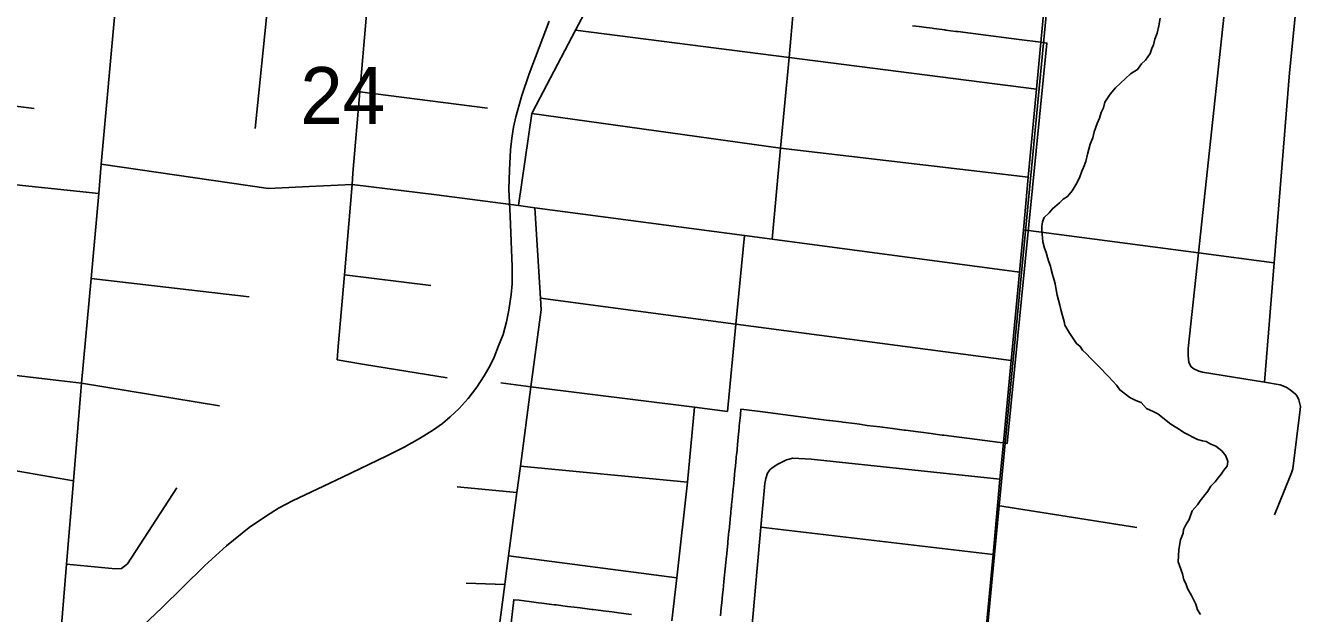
# Model space of a CAD drawing. Extents: x 0 to 34, y 0 to 22.
# Drawn here: x 3.0372 to 3.5106, y 19.5681 to 19.784 of the extents above; entities that cross this region are included whole.
import ezdxf

# ---------------------------------------------------------------- set-up
doc = ezdxf.new("R2010")
doc.units = 0
for name, color, linetype in [('GM_X_City_Street', 7, 'Continuous'), ('GM_X_Corporation', 7, 'Continuous'), ('GM_X_County_Road', 7, 'Continuous'), ('GM_X_Minor_River', 7, 'Continuous'), ('GM_X_Rail_Line', 7, 'Continuous'), ('GM_X_Section', 7, 'Continuous'), ('GM_X_Section_Text', 7, 'Continuous')]:
    doc.layers.add(name, color=color, linetype=linetype)

msp = doc.modelspace()

# ---------------------------------------------------------------- linework, layer by layer
at = {"layer": 'GM_X_City_Street'}
for p, q in [((3.01358, 19.75682), (3.04028, 19.75355)), ((3.15984, 19.75964), (3.20666, 19.75367)), ((3.06112, 19.69106), (3.1192, 19.68431)), ((3.15412, 19.69249), (3.18593, 19.68853)), ((3.00693, 19.62512), (3.05467, 19.61676)), ((3.21878, 19.62216), (3.28009, 19.61629)), ((3.1956, 19.61461), (3.21751, 19.61252)), ((3.39392, 19.60768), (3.44505, 19.59957)), ((3.30705, 19.5997), (3.39232, 19.58964)), ((3.21442, 19.5892), (3.27618, 19.58117)), ((3.19886, 19.57921), (3.21302, 19.57861))]:
    msp.add_line(p, q, dxfattribs=at)
for points in [[(3.49191, 19.65297), (3.49547, 19.69689), (3.50112, 19.76663), (3.50644, 19.81926), (3.51452, 19.8991)], [(3.12138, 19.74617), (3.1262, 19.79295), (3.12633, 19.79397), (3.12637, 19.79465), (3.12626, 19.79542), (3.11823, 19.82481)], [(3.4956, 19.60421), (3.49927, 19.61337), (3.5019, 19.61966), (3.50232, 19.62119), (3.50503, 19.64297), (3.50513, 19.64411), (3.50461, 19.64657), (3.50399, 19.64789), (3.50336, 19.64865), (3.50143, 19.65025), (3.49989, 19.65115), (3.49766, 19.65203), (3.49191, 19.65297), (3.46926, 19.65668), (3.46782, 19.6571), (3.46605, 19.65788), (3.46498, 19.65866), (3.46449, 19.65949), (3.4642, 19.66038), (3.46388, 19.66264), (3.46389, 19.66532), (3.46768, 19.70053), (3.4807, 19.82146)], [(3.15146, 19.66118), (3.15187, 19.66609), (3.15412, 19.69249), (3.15694, 19.72561), (3.1573, 19.72985), (3.15984, 19.75964), (3.16264, 19.79251), (3.16365, 19.80439), (3.16349, 19.80598), (3.16246, 19.80892), (3.16098, 19.81256), (3.15994, 19.81511)], [(3.21806, 19.7179), (3.22295, 19.7517), (3.22322, 19.75222), (3.23896, 19.78232), (3.24753, 19.79869)], [(3.3112, 19.70551), (3.31431, 19.73893), (3.31741, 19.7723), (3.31909, 19.79043)], [(3.23896, 19.78232), (3.31741, 19.7723), (3.40828, 19.76071)], [(3.22295, 19.7517), (3.31431, 19.73893), (3.40524, 19.72831)], [(3.06489, 19.73312), (3.12631, 19.72419), (3.14115, 19.72492), (3.15694, 19.72561), (3.18798, 19.7219), (3.21806, 19.7179), (3.2241, 19.7171), (3.30101, 19.70686), (3.3112, 19.70551), (3.40197, 19.69343)], [(2.99123, 19.73003), (3.0098, 19.72808), (3.02652, 19.72631), (3.06393, 19.72237)], [(3.20284, 19.50178), (3.21302, 19.57861), (3.21343, 19.58171), (3.21442, 19.5892), (3.21751, 19.61252), (3.21878, 19.62216), (3.22264, 19.65132), (3.22639, 19.67962), (3.22613, 19.68391), (3.2241, 19.7171)], [(3.40342, 19.70893), (3.46768, 19.70053), (3.49547, 19.69689)], [(3.2948, 19.64227), (3.29789, 19.67437), (3.30101, 19.70686)], [(3.22613, 19.68391), (3.29789, 19.67437), (3.39892, 19.66095)], [(3.15146, 19.66118), (3.16156, 19.65954), (3.19188, 19.65458)], [(3.01953, 19.65707), (3.02944, 19.6559), (3.04925, 19.65358), (3.05767, 19.65259), (3.10828, 19.64434)], [(3.21157, 19.65271), (3.22264, 19.65132), (3.28272, 19.64379), (3.2948, 19.64227)], [(3.27441, 19.56537), (3.27618, 19.58117), (3.28009, 19.61629), (3.28272, 19.64379)], [(3.31331, 19.62289), (3.31644, 19.62447), (3.31884, 19.62507), (3.32548, 19.62477), (3.39482, 19.61733)], [(3.30401, 19.54881), (3.30337, 19.55056), (3.30315, 19.55147), (3.30293, 19.55282), (3.30705, 19.5997), (3.30845, 19.61576), (3.30882, 19.6176), (3.30946, 19.61954), (3.31031, 19.62078), (3.31118, 19.62158), (3.31331, 19.62289)], [(3.05212, 19.58618), (3.07007, 19.58443), (3.07235, 19.58456), (3.07448, 19.58621), (3.09268, 19.61419)]]:
    msp.add_lwpolyline(points, dxfattribs=at)
at = {"layer": 'GM_X_Corporation'}
for points in [[(3.29221, 19.56721), (3.29252, 19.57027), (3.29269, 19.57193), (3.293, 19.57498), (3.29317, 19.57666), (3.29348, 19.57967), (3.29362, 19.58101), (3.29396, 19.58438), (3.29408, 19.58556), (3.29408, 19.58561), (3.29443, 19.5891), (3.2945, 19.58979), (3.29452, 19.59), (3.2949, 19.59384), (3.29492, 19.59404), (3.29494, 19.59431), (3.29534, 19.59829), (3.29536, 19.59853), (3.29536, 19.59855), (3.29576, 19.60254), (3.2958, 19.60292), (3.29583, 19.60326), (3.29585, 19.60344), (3.29618, 19.60679), (3.29622, 19.60723), (3.2963, 19.60797), (3.29661, 19.61117), (3.29665, 19.61153), (3.29676, 19.61268), (3.29707, 19.61584), (3.29723, 19.61739), (3.29753, 19.62051), (3.29769, 19.6221), (3.29772, 19.6221), (3.29802, 19.62524), (3.29816, 19.62664), (3.29817, 19.62681), (3.29862, 19.63155), (3.29907, 19.63626), (3.29913, 19.63693), (3.29952, 19.64094), (3.29952, 19.64102), (3.29973, 19.64314), (3.30079, 19.643), (3.30777, 19.6421), (3.3179, 19.64079), (3.32261, 19.64018), (3.32724, 19.63958), (3.33195, 19.63897), (3.33241, 19.63892), (3.33667, 19.63842), (3.33718, 19.63835), (3.34138, 19.63778), (3.34321, 19.63752), (3.34609, 19.63714), (3.35072, 19.63655), (3.35354, 19.63618), (3.35543, 19.63594), (3.35965, 19.63539), (3.36014, 19.63533), (3.36485, 19.63472), (3.36574, 19.6346), (3.36957, 19.63411), (3.37186, 19.63381), (3.37364, 19.63358), (3.37428, 19.6335), (3.37891, 19.6329), (3.38362, 19.63229), (3.39486, 19.63084), (3.39587, 19.63071), (3.39748, 19.63051), (3.41206, 19.77762), (3.41062, 19.77781), (3.40886, 19.77803), (3.40281, 19.77881), (3.39811, 19.77941), (3.39709, 19.77954), (3.39341, 19.78002), (3.38871, 19.78063), (3.38601, 19.78096), (3.38408, 19.78121), (3.37938, 19.78181), (3.3786, 19.78191), (3.37491, 19.78238), (3.3746, 19.78242), (3.37061, 19.78294), (3.3699, 19.78303), (3.36685, 19.78342), (3.36521, 19.78364), (3.36267, 19.78397)], [(3.21503, 19.56128), (3.21631, 19.57309), (3.21828, 19.57286), (3.22192, 19.5724), (3.22544, 19.57196), (3.22661, 19.57181), (3.23131, 19.57122), (3.23194, 19.57114), (3.236, 19.57063), (3.23845, 19.57033), (3.2407, 19.57004), (3.24496, 19.56951), (3.24543, 19.56945), (3.25013, 19.56886), (3.25246, 19.56857), (3.25483, 19.56827), (3.25952, 19.56768)]]:
    msp.add_lwpolyline(points, dxfattribs=at)
at = {"layer": 'GM_X_County_Road'}
msp.add_line((3.40828, 19.76071), (3.40965, 19.77526), dxfattribs=at)
for points in [[(3.40965, 19.77526), (3.41466, 19.82864), (3.41753, 19.85918), (3.42049, 19.89063), (3.42324, 19.91999), (3.43079, 19.97786)], [(3.04913, 19.55018), (3.05212, 19.58618), (3.05467, 19.61676), (3.05741, 19.64965), (3.05767, 19.65259), (3.06112, 19.69106), (3.06393, 19.72237), (3.06489, 19.73312), (3.0701, 19.79122)], [(3.39573, 19.62703), (3.39892, 19.66095), (3.40197, 19.69343), (3.40342, 19.70893), (3.40524, 19.72831), (3.40828, 19.76071)], [(3.38191, 19.47989), (3.39232, 19.58964), (3.39392, 19.60768), (3.39482, 19.61733), (3.39573, 19.62703)]]:
    msp.add_lwpolyline(points, dxfattribs=at)
at = {"layer": 'GM_X_Minor_River'}
for points in [[(3.41344, 19.69569), (3.41275, 19.69724), (3.41224, 19.69878), (3.41174, 19.7007), (3.41123, 19.70224), (3.41056, 19.70455), (3.41043, 19.70607), (3.41015, 19.70855), (3.41022, 19.71026), (3.41047, 19.71196), (3.4111, 19.71346), (3.41288, 19.71528), (3.41408, 19.71675), (3.41664, 19.71893), (3.41802, 19.7202), (3.41958, 19.72127), (3.42137, 19.72329), (3.42279, 19.7257), (3.42403, 19.72812), (3.42488, 19.73055), (3.4255, 19.73186), (3.42635, 19.7341), (3.42702, 19.73673), (3.42793, 19.74049), (3.42897, 19.74273), (3.42944, 19.74499), (3.4305, 19.74799), (3.43135, 19.75004), (3.432, 19.75211), (3.43282, 19.75378), (3.43328, 19.75585), (3.4353, 19.75881), (3.43729, 19.76119), (3.44281, 19.76628), (3.44535, 19.76789), (3.44675, 19.76992), (3.44833, 19.77137), (3.44995, 19.77378), (3.45059, 19.77565), (3.45121, 19.77695), (3.45167, 19.77902), (3.45252, 19.78127), (3.45319, 19.7839), (3.45368, 19.78673)], [(3.46847, 19.56763), (3.4674, 19.56938), (3.46672, 19.5715), (3.46601, 19.57286), (3.46513, 19.57461), (3.46371, 19.57714), (3.46303, 19.57906), (3.46232, 19.58042), (3.46183, 19.58253), (3.46081, 19.58562), (3.4603, 19.58697), (3.46047, 19.59152), (3.46118, 19.5951), (3.46204, 19.59753), (3.46228, 19.59886), (3.46311, 19.60053), (3.46433, 19.60257), (3.4654, 19.60575), (3.46739, 19.60795), (3.4684, 19.60943), (3.47119, 19.61292), (3.47222, 19.61478), (3.4738, 19.61643), (3.475, 19.6179), (3.476, 19.61918), (3.47701, 19.62066), (3.4782, 19.62213), (3.47846, 19.62383), (3.47779, 19.62595), (3.47633, 19.62772), (3.47412, 19.62952), (3.47225, 19.63017), (3.47058, 19.63119), (3.46926, 19.63143), (3.46738, 19.63189), (3.46253, 19.63437), (3.45976, 19.6362), (3.45753, 19.63762), (3.45274, 19.64143), (3.45106, 19.64226), (3.44863, 19.64331), (3.44663, 19.64548), (3.44476, 19.64632), (3.44252, 19.64736), (3.43883, 19.65018), (3.43757, 19.65194), (3.4363, 19.65332), (3.43465, 19.6551), (3.431, 19.65886), (3.42808, 19.66183), (3.42662, 19.66341), (3.42516, 19.6648), (3.42426, 19.66617), (3.42297, 19.66718), (3.42028, 19.67128), (3.41868, 19.674), (3.41835, 19.67535), (3.41769, 19.67784), (3.41719, 19.67976), (3.41687, 19.6813), (3.41587, 19.68495), (3.41541, 19.68763), (3.41509, 19.68916), (3.41476, 19.6905), (3.41408, 19.69262), (3.41358, 19.69435), (3.41344, 19.69569)]]:
    msp.add_lwpolyline(points, dxfattribs=at)
at = {"layer": 'GM_X_Rail_Line'}
msp.add_lwpolyline([(3.07794, 19.56144), (3.08715, 19.57009), (3.10276, 19.58552), (3.11083, 19.59293), (3.11922, 19.59963), (3.12555, 19.60395), (3.13, 19.60666), (3.13506, 19.6094), (3.15348, 19.61813), (3.16967, 19.62594), (3.17604, 19.62913), (3.18176, 19.63236), (3.18682, 19.6355), (3.19022, 19.63786), (3.19297, 19.64021), (3.19629, 19.64336), (3.19961, 19.64698), (3.20275, 19.65121), (3.2055, 19.65536), (3.20763, 19.65911), (3.20907, 19.66221), (3.21078, 19.66635), (3.21248, 19.67054), (3.21366, 19.67521), (3.21453, 19.67945), (3.21532, 19.68525), (3.21571, 19.68918), (3.21575, 19.69546), (3.21497, 19.71397), (3.21449, 19.72396), (3.21479, 19.7309), (3.21514, 19.73836), (3.21562, 19.74272), (3.21628, 19.74665), (3.2171, 19.75049), (3.21815, 19.75446), (3.21929, 19.75839), (3.22195, 19.76633), (3.22937, 19.78571)], dxfattribs=at)
at = {"layer": 'GM_X_Section'}
for points in [[(2.94009, 20.04644), (3.43084, 19.98722), (3.38246, 19.48109), (2.88606, 19.54156)], [(3.43084, 19.98722), (3.95103, 19.92358), (3.89779, 19.42002), (3.38246, 19.48109)]]:
    msp.add_lwpolyline(points, close=True, dxfattribs=at)

# ---------------------------------------------------------------- texts
at = {"layer": 'GM_X_Section_Text'}
msp.add_text('24', height=0.020928, rotation=0, dxfattribs=at).set_placement((3.13796, 19.74788))

doc.saveas('drawing.dxf')
